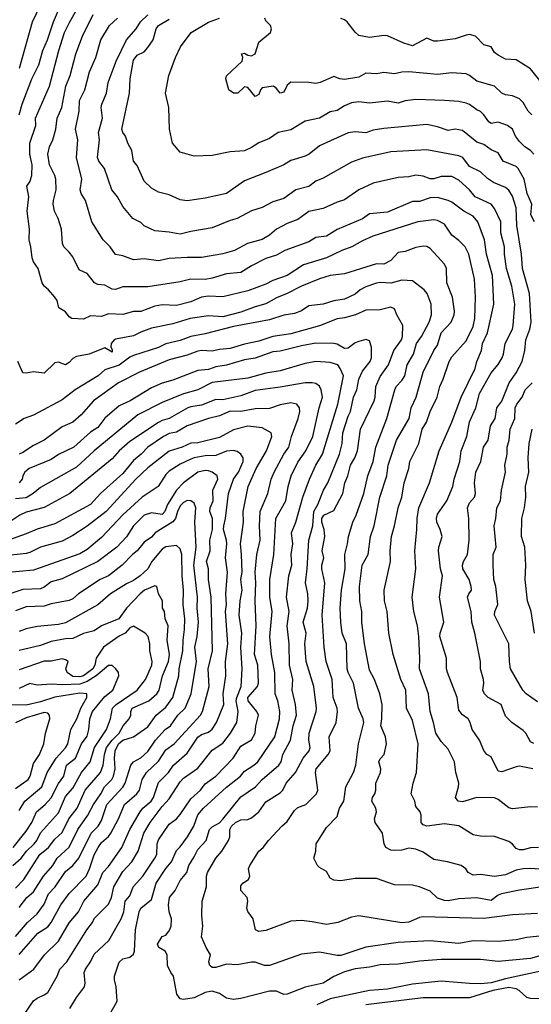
# Model space of a CAD drawing. Header units: metres. Extents: x -46681 to -43747, y -240911 to -237677.
# Tile 833 of 1056: x -44882 to -44810, y -239114 to -238977. Entities that reach past the tile are written whole.
import ezdxf

# ---------------------------------------------------------------- set-up
doc = ezdxf.new("R2010")
doc.units = ezdxf.units.M
doc.layers.add('CONTOUR_INDEX', color=1, linetype='Continuous')
doc.layers.add('CONTOUR_INTER', color=3, linetype='Continuous')

msp = doc.modelspace()

# ---------------------------------------------------------------- linework, layer by layer
at = {"layer": 'CONTOUR_INDEX'}
for points, elevation in [([(-44810.25, -239081.52), (-44812.1, -239081.16), (-44812.6, -239081.22), (-44814.6, -239081.95), (-44815.1, -239081.82), (-44816.1, -239079.86), (-44816.69, -239079.52), (-44817.1, -239078.97), (-44817.72, -239077.52), (-44818.75, -239076.02), (-44819.01, -239075.02), (-44819.3, -239074.52), (-44820.1, -239073.97), (-44820.6, -239073.33), (-44820.82, -239071.52), (-44822.18, -239068.02), (-44822.31, -239067.52), (-44822.33, -239066.02), (-44823.26, -239063.02), (-44823.21, -239062.52), (-44822.69, -239061.02), (-44823.32, -239057.52), (-44822.91, -239054.52), (-44823.17, -239053.52), (-44823.45, -239051.02), (-44823.41, -239050.52), (-44822.94, -239049.02), (-44823.2, -239048.02), (-44823.68, -239047.02), (-44823.74, -239046.52), (-44823.6, -239045.9), (-44822.28, -239044.02), (-44821.43, -239042.02), (-44821.28, -239041.02), (-44820.48, -239038.52), (-44820.28, -239037.02), (-44819.49, -239035.02), (-44819.1, -239033), (-44818.25, -239031.02), (-44817.7, -239029.02), (-44816.1, -239026.12), (-44815.1, -239024.97), (-44814.53, -239024.02), (-44814.34, -239023.52), (-44814.14, -239022.02), (-44813.1, -239020.02), (-44812.99, -239019.52), (-44812.78, -239016.52), (-44813.2, -239014.02), (-44813.92, -239011.52), (-44814.22, -239009.52), (-44814.22, -239008.52), (-44814.72, -239006.52), (-44814.73, -239005.02), (-44815.6, -239003.12), (-44816.1, -239002.54), (-44818.3, -239001.52), (-44819.12, -239000.52), (-44820.6, -238999.19), (-44821.6, -238998.68), (-44823.1, -238998.64), (-44824.1, -238998.97), (-44824.6, -238998.98), (-44825.6, -238998.6), (-44826.6, -238998.49), (-44827.6, -238998.7), (-44829.1, -238998.82), (-44832.6, -238999.59), (-44834.6, -239000.52), (-44836.6, -239001.94), (-44837.6, -239002.23), (-44839.6, -239003.12), (-44841.6, -239003.57), (-44843.1, -239004.68), (-44844.6, -239005.22), (-44846.1, -239006.02), (-44847.1, -239006.87), (-44848.1, -239007.45), (-44850.18, -239008.02), (-44851.96, -239009.02), (-44853.6, -239009.47), (-44856.6, -239009.98), (-44858.6, -239009.97), (-44861.1, -239010.15), (-44862.6, -239010.46), (-44864.6, -239010.17), (-44866.1, -239010.31), (-44867.6, -239009.74), (-44868.6, -239009.58), (-44869.38, -239008.52), (-44870.34, -239007.52), (-44871.91, -239005.02), (-44872.81, -239002.02), (-44873.43, -239001.02), (-44873.57, -239000.52), (-44873.34, -238999.02), (-44874.09, -238996.02), (-44873.91, -238993.52), (-44874.24, -238992.02), (-44873.69, -238989.52), (-44873.65, -238988.02), (-44872.92, -238986.52), (-44872.27, -238984.02), (-44871.37, -238982.02), (-44870.66, -238979.52), (-44869.45, -238977.52), (-44868.35, -238976.52)], 105), ([(-44809.1, -238985.45), (-44810.6, -238983.61), (-44812.6, -238982.32), (-44814.1, -238982.23), (-44815.1, -238981.7), (-44815.6, -238981.33), (-44816.1, -238980.54), (-44817.1, -238980.24), (-44818.29, -238979.02), (-44819.1, -238978.81), (-44819.6, -238978.87), (-44821.1, -238979.38), (-44823.6, -238979.73), (-44824.1, -238979.73), (-44825.1, -238979.29), (-44827.1, -238980.38), (-44828.29, -238980.02), (-44830.6, -238978.99), (-44831.1, -238978.93), (-44833.1, -238979.2), (-44834.6, -238978.92), (-44835.1, -238978.46), (-44836.22, -238977.02), (-44836.6, -238976.74), (-44837.1, -238976.58)], 110), ([(-44809.6, -239101.73), (-44813.1, -239101.96), (-44817.1, -239102.46), (-44825.6, -239102.22), (-44826.1, -239102.31), (-44827.6, -239102.95), (-44828.6, -239103.06), (-44834.6, -239102.06), (-44835.6, -239102.26), (-44837.52, -239103.02), (-44839.1, -239103.31), (-44841.1, -239102.9), (-44842.6, -239102.73), (-44844.1, -239102.84), (-44847.6, -239104.14), (-44848.6, -239104.27), (-44849.06, -239104.02), (-44849.38, -239102.52), (-44850.1, -239101.48), (-44850.24, -239101.02), (-44850.11, -239100.02), (-44850.22, -239099.52), (-44851.11, -239098.52), (-44851.1, -239097.86), (-44850.83, -239097.52), (-44850.03, -239097.02), (-44849.84, -239096.52), (-44850.01, -239095.52), (-44849.85, -239095.02), (-44848.58, -239093.02), (-44847.97, -239092.52), (-44847.22, -239091.52), (-44845.37, -239089.52), (-44844.6, -239088.89), (-44843.6, -239087.35), (-44843.1, -239086.92), (-44842.01, -239086.52), (-44840.51, -239085.02), (-44840.32, -239084.52), (-44840.66, -239082.02), (-44840.58, -239081.52), (-44838.86, -239079.52), (-44838.61, -239079.02), (-44838.74, -239077.02), (-44837.75, -239075.02), (-44837.59, -239073.52), (-44837.62, -239073.02), (-44838.19, -239071.52), (-44838.34, -239069.02), (-44839.17, -239066.52), (-44839.45, -239064.52), (-44839.7, -239060.02), (-44839.37, -239055.52), (-44839.78, -239053.52), (-44839.78, -239053.02), (-44839.49, -239052.02), (-44839.73, -239051.02), (-44839.33, -239049.02), (-44839.45, -239048.02), (-44839.76, -239047.02), (-44839.76, -239046.52), (-44839.51, -239046.02), (-44838.1, -239045.38), (-44836.84, -239043.02), (-44836.54, -239041.52), (-44836.13, -239040.52), (-44835.75, -239039.02), (-44835.15, -239038.02), (-44834.77, -239037.02), (-44834.36, -239034.02), (-44832.44, -239030.02), (-44832.3, -239029.52), (-44832.23, -239028.02), (-44831.6, -239026.62), (-44830.46, -239025.02), (-44829.72, -239023.02), (-44828.62, -239021.52), (-44828.5, -239021.02), (-44828.44, -239019.52), (-44829.3, -239018.02), (-44829.6, -239017.15), (-44830.1, -239016.94), (-44831.6, -239017.32), (-44833.6, -239017.36), (-44835.04, -239018.02), (-44836.6, -239018.45), (-44837.6, -239018.58), (-44840.1, -239019.56), (-44844.1, -239020.68), (-44846.6, -239021.03), (-44848.6, -239021.68), (-44850.6, -239022.1), (-44852.6, -239022.71), (-44854.1, -239022.85), (-44855.1, -239023.11), (-44856.6, -239023.02), (-44857.1, -239023.1), (-44858.6, -239023.65), (-44861.1, -239024.29), (-44865.28, -239026.02), (-44868.2, -239027.52), (-44871.69, -239030.02), (-44873.43, -239032.02), (-44874.57, -239033.02), (-44876.1, -239033.69), (-44878.6, -239035.54), (-44880.1, -239036.27), (-44881.6, -239037.28), (-44882.1, -239037.49)], 100), ([(-44882.1, -239116.92), (-44880.1, -239113.97), (-44879.6, -239113.58), (-44878.6, -239113.15), (-44878.1, -239112.8), (-44876.76, -239110.52), (-44876.4, -239109.52), (-44875.42, -239108.52), (-44872.64, -239104.02), (-44871.84, -239103.02), (-44871.6, -239102.45), (-44869.6, -239100.46), (-44869.19, -239099.52), (-44868.85, -239098.02), (-44867.6, -239095.9), (-44866.35, -239094.52), (-44865.44, -239093.02), (-44864.64, -239090.52), (-44863.79, -239089.02), (-44862.1, -239086.79), (-44861.1, -239085.7), (-44859.6, -239083.34), (-44859.1, -239082.8), (-44857.1, -239081.41), (-44855.1, -239078.89), (-44853.6, -239077.94), (-44852.54, -239076.52), (-44851.64, -239075.02), (-44851.48, -239073.52), (-44851.74, -239072.02), (-44851.67, -239071.52), (-44851.05, -239070.02), (-44850.93, -239067.52), (-44851.11, -239064.52), (-44850.95, -239062.52), (-44851.31, -239060.02), (-44851.19, -239058.02), (-44850.93, -239056.52), (-44851.08, -239055.02), (-44850.93, -239054.02), (-44850.99, -239051.52), (-44851.15, -239050.02), (-44850.74, -239047.02), (-44850.78, -239045.52), (-44850.05, -239042.02), (-44848.94, -239039.52), (-44847.52, -239037.02), (-44846.74, -239035.02), (-44846.87, -239034.52), (-44848.1, -239033.83), (-44850.1, -239033.57), (-44852.1, -239034.09), (-44854.1, -239035.17), (-44857.1, -239035.91), (-44858.1, -239035.95), (-44859.31, -239036.52), (-44861.1, -239037.1), (-44864.1, -239039.42), (-44865.78, -239041.02), (-44869.95, -239045.52), (-44872.6, -239047.55), (-44874.6, -239048.9), (-44876.1, -239049.65), (-44879.1, -239050.53), (-44880.6, -239051.27), (-44881.1, -239051.39), (-44884.1, -239051.7)], 95), ([(-44882.6, -239098.22), (-44881.46, -239097.02), (-44879.21, -239093.52), (-44878, -239092.52), (-44877.1, -239091.35), (-44876.1, -239090.42), (-44875.13, -239088.52), (-44873.99, -239087.02), (-44872.86, -239084.52), (-44870.73, -239082.02), (-44870.33, -239081.02), (-44870.14, -239079.52), (-44869.86, -239078.52), (-44869.1, -239077.49), (-44868.12, -239076.52), (-44867.54, -239075.52), (-44866.71, -239074.52), (-44866.47, -239074.02), (-44866.48, -239073.52), (-44866.27, -239073.02), (-44863.94, -239072.02), (-44862.86, -239071.02), (-44862.51, -239070.52), (-44862.05, -239068.52), (-44861.22, -239066.52), (-44861.05, -239065.52), (-44861.39, -239063.52), (-44861.24, -239061.52), (-44861.69, -239060.52), (-44861.79, -239059.52), (-44862.03, -239059.02), (-44862.07, -239058.02), (-44862.63, -239057.02), (-44862.84, -239056.02), (-44863.1, -239055.91), (-44864.55, -239056.52), (-44865.19, -239057.02), (-44867.1, -239059.04), (-44868.15, -239060.52), (-44870.6, -239061.51), (-44871.6, -239062.21), (-44873.1, -239062.6), (-44874.6, -239063.27), (-44875.6, -239063.34), (-44877.6, -239063.72), (-44879.1, -239064.26), (-44882.1, -239064.95)], 90)]:
    msp.add_lwpolyline(points, dxfattribs=dict(at, elevation=elevation))
at = {"layer": 'CONTOUR_INTER'}
for points, elevation in [([(-44809.48, -239092.52), (-44810.6, -239092.59), (-44811.6, -239092.87), (-44812.1, -239092.86), (-44812.6, -239092.64), (-44813.1, -239092.04), (-44813.6, -239091.68), (-44815.6, -239090.97), (-44817.6, -239090.94), (-44818.6, -239090.77), (-44820.6, -239089.47), (-44822.6, -239089.21), (-44825.1, -239089.53), (-44825.6, -239089.37), (-44825.88, -239089.02), (-44825.88, -239088.02), (-44826.03, -239087.52), (-44826.6, -239086.78), (-44826.78, -239086.02), (-44827.26, -239085.02), (-44826.99, -239083.52), (-44826.53, -239082.02), (-44826.29, -239078.02), (-44827.1, -239074.75), (-44827.93, -239073.02), (-44828, -239070.52), (-44828.73, -239069.02), (-44829.8, -239065.52), (-44830.39, -239062.52), (-44830.64, -239059.52), (-44831, -239058.02), (-44831.05, -239056.52), (-44830.15, -239052.52), (-44830.21, -239051.02), (-44830.02, -239049.02), (-44829.59, -239047.52), (-44829.1, -239045.02), (-44828.56, -239043.52), (-44828.27, -239041.52), (-44827.61, -239039.52), (-44827.45, -239038.52), (-44826.18, -239036.02), (-44825.74, -239034.02), (-44825.15, -239033.02), (-44824.61, -239031.52), (-44823.64, -239029.52), (-44823.26, -239028.02), (-44822.78, -239027.02), (-44821.95, -239024.52), (-44821.6, -239023.9), (-44819.6, -239021.65), (-44818.6, -239019.63), (-44818.35, -239018.52), (-44818.26, -239015.52), (-44818.4, -239013.02), (-44819.22, -239009.52), (-44819.74, -239008.52), (-44820.6, -239007.63), (-44821.6, -239006.85), (-44822.6, -239005.34), (-44823.6, -239004.81), (-44824.1, -239004.73), (-44826.34, -239005.02), (-44832.65, -239007.02), (-44834.1, -239007.65), (-44835.56, -239008.52), (-44836.99, -239009.02), (-44839.1, -239010.04), (-44842.31, -239011.02), (-44844.6, -239012.52), (-44846.6, -239013.21), (-44847.6, -239013.71), (-44850.1, -239014.66), (-44853.6, -239015.48), (-44855.6, -239015.42), (-44856.6, -239015.56), (-44858.1, -239016.2), (-44860.1, -239016.69), (-44862.1, -239016.59), (-44863.1, -239016.81), (-44865.1, -239017.54), (-44866.1, -239017.54), (-44867.6, -239017.94), (-44869.6, -239017.89), (-44870.6, -239018.23), (-44872.1, -239018.16), (-44873.1, -239018.63), (-44874.73, -239018.52), (-44875.1, -239018.29), (-44875.6, -239017.61), (-44876.54, -239017.02), (-44876.77, -239016.02), (-44877.1, -239015.52), (-44877.99, -239014.52), (-44878.62, -239014.02), (-44878.88, -239013.52), (-44879.44, -239011.52), (-44880.1, -239010.59), (-44880.29, -239010.02), (-44880.46, -239008.52), (-44880.72, -239007.52), (-44880.65, -239006.02), (-44880.97, -239003.52), (-44880.73, -239001.52), (-44881.04, -239000.02), (-44880.6, -238999.39), (-44880.33, -238998.52), (-44880.28, -238997.02), (-44880.6, -238995.52), (-44880.59, -238994.02), (-44879.77, -238991.52), (-44879.79, -238990.52), (-44877.84, -238986.02), (-44876.55, -238981.02), (-44875.74, -238978.52), (-44875.02, -238977.02), (-44873.03, -238973.52)], 103), ([(-44882.11, -238990.02), (-44881.68, -238988.52), (-44880.34, -238985.02), (-44879.35, -238983.02), (-44878.79, -238981.02), (-44878.13, -238979.52), (-44877.29, -238977.02), (-44876.21, -238974.52)], 102), ([(-44882.04, -238983.52), (-44880.21, -238977.02), (-44879.1, -238974.67)], 101), ([(-44809.6, -239086.86), (-44810.6, -239086.83), (-44813.1, -239087.13), (-44813.6, -239086.99), (-44815.1, -239085.81), (-44815.6, -239085.58), (-44818.1, -239085.52), (-44820.1, -239086.15), (-44820.72, -239086.02), (-44821.07, -239085.52), (-44820.65, -239084.02), (-44820.63, -239083.52), (-44821.02, -239082.02), (-44821.2, -239080.52), (-44822.1, -239078.75), (-44823.1, -239077.7), (-44823.82, -239076.52), (-44824.14, -239075.02), (-44824.63, -239073.52), (-44824.83, -239071.02), (-44826.13, -239067.52), (-44826.06, -239066.02), (-44826.18, -239063.02), (-44826.4, -239061.52), (-44826.91, -239059.52), (-44827.14, -239057.52), (-44826.62, -239053.52), (-44826.75, -239051.02), (-44826.46, -239048.02), (-44826.45, -239046.52), (-44826.22, -239045.02), (-44824.71, -239041.52), (-44823.36, -239037.02), (-44821.58, -239033.02), (-44820.29, -239029.52), (-44818.31, -239025.52), (-44818.08, -239024.52), (-44817.44, -239023.02), (-44817.32, -239022.02), (-44816.61, -239020.52), (-44815.73, -239016.52), (-44815.9, -239012.52), (-44816.75, -239009.52), (-44817.01, -239007.52), (-44817.94, -239005.02), (-44818.6, -239004.21), (-44819.9, -239003.52), (-44821.6, -239002.24), (-44822.1, -239002), (-44823.6, -239001.62), (-44824.6, -239001.64), (-44826.1, -239002.14), (-44827.1, -239002.17), (-44830.6, -239003.65), (-44833.1, -239003.89), (-44834.1, -239004.6), (-44837.6, -239006.06), (-44839.1, -239007), (-44840.6, -239007.21), (-44841.6, -239007.81), (-44844.94, -239009.02), (-44846.1, -239009.65), (-44847.6, -239010.15), (-44849.6, -239011.15), (-44851.1, -239012.1), (-44853.1, -239012.27), (-44855.1, -239012.9), (-44856.1, -239013.08), (-44858.1, -239013.04), (-44859.6, -239013.39), (-44864.1, -239014.07), (-44867.6, -239014.11), (-44868.6, -239014.45), (-44869.1, -239014.41), (-44870.1, -239013.88), (-44871.1, -239013.77), (-44871.55, -239013.52), (-44872.6, -239012.24), (-44873.6, -239011.74), (-44873.78, -239011.52), (-44874.6, -239009.92), (-44875.1, -239009.24), (-44875.84, -239008.52), (-44876.03, -239008.02), (-44876.16, -239006.02), (-44876.64, -239004.52), (-44877.15, -239003.52), (-44877.33, -239002.52), (-44877.31, -239002.02), (-44876.91, -239000.52), (-44876.98, -238999.02), (-44877.1, -238998.52), (-44877.85, -238997.02), (-44878.08, -238995.52), (-44877.86, -238994.52), (-44877.4, -238993.52), (-44876.96, -238992.02), (-44876.76, -238990.52), (-44876.13, -238989.02), (-44875.56, -238986.02), (-44874.98, -238984.52), (-44874.19, -238981.52), (-44873.26, -238979.02), (-44871.73, -238976.02)], 104), ([(-44810.1, -239077.99), (-44810.6, -239077.74), (-44811.25, -239076.52), (-44811.6, -239076.14), (-44813.21, -239075.02), (-44814.1, -239074.15), (-44814.7, -239072.52), (-44816.52, -239071.52), (-44817.01, -239071.02), (-44817.27, -239070.52), (-44817.09, -239069.52), (-44817.15, -239069.02), (-44817.6, -239067.52), (-44817.6, -239066.52), (-44818.37, -239062.52), (-44818.8, -239061.02), (-44818.9, -239059.52), (-44819.38, -239057.52), (-44819.21, -239057.02), (-44818.85, -239056.52), (-44818.86, -239056.02), (-44819.17, -239055.02), (-44820.03, -239053.52), (-44820.1, -239053.02), (-44819.97, -239052.52), (-44819.41, -239051.52), (-44819.14, -239049.52), (-44819.2, -239046.52), (-44819.4, -239045.02), (-44819.1, -239044.29), (-44818.41, -239043.52), (-44818.28, -239043.02), (-44818.41, -239041.52), (-44818.21, -239040.02), (-44817.54, -239038.52), (-44817.14, -239036.52), (-44816.51, -239035.52), (-44816.16, -239033.52), (-44815.54, -239032.52), (-44815.3, -239031.02), (-44814.6, -239030.1), (-44813.55, -239027.52), (-44812.6, -239026.14), (-44811.77, -239024.52), (-44811.4, -239023.02), (-44811.25, -239021.52), (-44810.68, -239020.02), (-44810.47, -239019.02), (-44810.72, -239015.02), (-44811.68, -239011.52), (-44811.83, -239009.52), (-44812.51, -239005.52), (-44812.58, -239003.02), (-44813.1, -239001.43), (-44813.6, -239000.59), (-44814.1, -239000.21), (-44815.77, -238999.52), (-44816.6, -238998.96), (-44817.6, -238998.01), (-44819.1, -238997.26), (-44820.07, -238996.02), (-44820.6, -238995.78), (-44825.1, -238994.94), (-44830.1, -238995.23), (-44834.1, -238996.08), (-44835.6, -238996.67), (-44839.6, -238998.9), (-44840.6, -238999.32), (-44841.6, -239000.07), (-44843.42, -239000.52), (-44845.1, -239001.74), (-44846.6, -239002.2), (-44848.1, -239003), (-44849.6, -239003.45), (-44851.6, -239004.55), (-44852.6, -239004.82), (-44855.1, -239005.82), (-44858.1, -239006.33), (-44859.6, -239006.72), (-44861.1, -239006.43), (-44863.1, -239006.27), (-44864.6, -239005.57), (-44865.1, -239005.11), (-44866.2, -239004.52), (-44867.6, -239002.86), (-44868.35, -239001.52), (-44869.14, -239000.52), (-44870.17, -238997.52), (-44870.96, -238996.52), (-44871.13, -238996.02), (-44870.85, -238993.52), (-44870.98, -238992.52), (-44870.46, -238990.52), (-44870.64, -238989.02), (-44870.53, -238988.52), (-44869.86, -238987.02), (-44869.65, -238985.52), (-44868.55, -238982.52), (-44867.08, -238979.52), (-44865.73, -238978.02), (-44865.12, -238977.02), (-44864.1, -238976.04)], 106), ([(-44810.04, -239005.02), (-44810.55, -239004.02), (-44810.38, -239002.52), (-44811.03, -239001.02), (-44811.45, -238999.02), (-44812.32, -238997.52), (-44812.6, -238997.27), (-44814.41, -238996.52), (-44815.1, -238995.37), (-44816.1, -238994.92), (-44817.1, -238994.19), (-44818.1, -238993.84), (-44820.1, -238992.23), (-44821.1, -238992.03), (-44822.1, -238992.23), (-44823.6, -238991.72), (-44825.1, -238991.4), (-44831.1, -238991.93), (-44832.6, -238992.2), (-44833.6, -238992.57), (-44835.1, -238992.4), (-44836.1, -238992.57), (-44840.1, -238994.37), (-44841.52, -238995.52), (-44842.1, -238995.81), (-44844.1, -238996.42), (-44845.1, -238997.02), (-44847.6, -238998.12), (-44850.6, -238999.27), (-44853.1, -239001.05), (-44856.1, -239001.69), (-44858.6, -239002.06), (-44859.6, -239001.92), (-44861.1, -239001.22), (-44862.6, -239000.87), (-44863.6, -239000.3), (-44864.6, -238999.31), (-44865.6, -238997.14), (-44866.09, -238996.52), (-44866.35, -238995.02), (-44866.91, -238994.02), (-44867.24, -238993.02), (-44867.61, -238992.52), (-44867.74, -238992.02), (-44866.68, -238987.02), (-44866.59, -238985.02), (-44866.1, -238982.37), (-44865.6, -238981.68), (-44864.6, -238981.2), (-44864.1, -238980.62), (-44863.36, -238979.52), (-44862.93, -238978.02), (-44862.6, -238977.53), (-44861.1, -238976.67)], 107), ([(-44810.11, -238995.52), (-44810.6, -238995.03), (-44811.37, -238994.52), (-44812.1, -238993.76), (-44812.66, -238993.02), (-44813.11, -238992.02), (-44813.78, -238991.52), (-44815.1, -238991.06), (-44816.1, -238991.25), (-44816.41, -238991.02), (-44817.09, -238990.02), (-44817.6, -238989.56), (-44818.1, -238989.33), (-44819.1, -238988.59), (-44819.6, -238988.4), (-44820.6, -238988.18), (-44822.6, -238988.03), (-44826.6, -238987.88), (-44828.1, -238988.07), (-44829.1, -238988.39), (-44830.6, -238988.11), (-44833.1, -238988.42), (-44834.6, -238988.23), (-44835.6, -238988.37), (-44836.6, -238988.76), (-44837.6, -238989.45), (-44838.6, -238989.63), (-44840.1, -238990.5), (-44842.1, -238990.9), (-44844.1, -238992.14), (-44845.89, -238992.52), (-44847.1, -238993.36), (-44848.6, -238993.93), (-44849.6, -238994.62), (-44850.6, -238995.06), (-44852.6, -238995.21), (-44855.1, -238995.72), (-44857.6, -238995.8), (-44859.6, -238995.24), (-44860.64, -238994.02), (-44861.06, -238992.02), (-44861.15, -238989.02), (-44861.61, -238987.02), (-44861.17, -238984.52), (-44860.24, -238982.02), (-44859.53, -238980.52), (-44858.03, -238978.52), (-44855.6, -238977.05), (-44854.1, -238976.53)], 108), ([(-44810.42, -238990.02), (-44810.92, -238989.52), (-44811.6, -238988.32), (-44812.1, -238987.8), (-44813.1, -238987.37), (-44814.1, -238987.23), (-44814.58, -238987.02), (-44815.6, -238986.01), (-44818.1, -238985.31), (-44819.1, -238984.53), (-44819.6, -238984.29), (-44821.6, -238984.16), (-44823.6, -238984.41), (-44827.6, -238984.04), (-44828.6, -238984.08), (-44829.6, -238984.28), (-44831.1, -238984.12), (-44832.1, -238984.28), (-44833.6, -238984.22), (-44834.6, -238984.78), (-44836.6, -238985.1), (-44837.27, -238985.02), (-44838.1, -238984.67), (-44839.99, -238985.52), (-44840.6, -238985.65), (-44841.6, -238985.5), (-44844.1, -238985.45), (-44844.6, -238985.89), (-44845.1, -238986.84), (-44845.6, -238987.02), (-44846.1, -238986.36), (-44846.53, -238986.02), (-44848.1, -238986.26), (-44848.35, -238986.52), (-44848.6, -238987.17), (-44849.1, -238987.46), (-44850.1, -238986.23), (-44850.6, -238986.12), (-44851.5, -238987.02), (-44852.11, -238987.02), (-44852.77, -238986.52), (-44853.18, -238985.02), (-44853.1, -238984.58), (-44850.91, -238982.52), (-44850.82, -238982.02), (-44851.01, -238981.52), (-44850.6, -238981.39), (-44850.1, -238981.67), (-44849.6, -238981.78), (-44849.1, -238981.52), (-44848.6, -238979.86), (-44846.96, -238978.52), (-44846.79, -238978.02), (-44846.93, -238977.52), (-44847.6, -238976.89), (-44847.73, -238976.52)], 109), ([(-44808.6, -239095.6), (-44810.6, -239095.44), (-44811.6, -239095.51), (-44812.6, -239095.71), (-44814.1, -239096.33), (-44815.6, -239096.59), (-44817.6, -239096.32), (-44818.6, -239096.37), (-44819.31, -239096.02), (-44819.63, -239095.52), (-44820.3, -239095.02), (-44822.17, -239094.52), (-44824.1, -239094.21), (-44825.6, -239093.18), (-44826.6, -239092.74), (-44827.6, -239092.62), (-44828.6, -239092.88), (-44829.6, -239092.96), (-44830.1, -239092.9), (-44830.81, -239092.52), (-44831.06, -239092.02), (-44831.26, -239090.52), (-44832.33, -239089.02), (-44832.41, -239088.52), (-44832.12, -239087.52), (-44832.2, -239087.02), (-44832.76, -239086.02), (-44832.69, -239085.52), (-44832.36, -239085.02), (-44832.23, -239084.52), (-44832.21, -239083.52), (-44831.54, -239082.02), (-44831.5, -239081.52), (-44831.8, -239080.52), (-44831.6, -239080.1), (-44831.05, -239079.52), (-44830.72, -239078.02), (-44830.88, -239077.02), (-44831.51, -239075.52), (-44831.36, -239074.52), (-44831.34, -239072.52), (-44831.65, -239071.02), (-44832.42, -239069.02), (-44833.1, -239067.7), (-44833.8, -239064.02), (-44834.15, -239061.02), (-44834.17, -239059.52), (-44834.44, -239058.02), (-44834.51, -239056.02), (-44834.14, -239053.02), (-44833.31, -239051.52), (-44832.97, -239049.02), (-44832.44, -239047.52), (-44831.67, -239043.52), (-44830.68, -239040.52), (-44830.47, -239039.02), (-44829.33, -239035.52), (-44827.54, -239032.52), (-44827.28, -239031.02), (-44826.58, -239029.52), (-44825.59, -239026.02), (-44824.12, -239023.02), (-44823.6, -239022.24), (-44823.1, -239020.54), (-44821.66, -239019.02), (-44821.24, -239018.02), (-44821.19, -239017.52), (-44821.48, -239015.52), (-44822.27, -239013.52), (-44822.35, -239011.52), (-44822.6, -239010.91), (-44824.6, -239008.74), (-44825.1, -239008.46), (-44825.6, -239008.39), (-44826.6, -239008.57), (-44828.1, -239009.14), (-44829.1, -239009.3), (-44830.1, -239010.42), (-44831.1, -239010.91), (-44832.1, -239010.88), (-44836.6, -239012.29), (-44838.6, -239012.49), (-44840.1, -239012.96), (-44842.6, -239013.99), (-44844.6, -239015.04), (-44846.1, -239015.62), (-44847.6, -239016.47), (-44849.1, -239016.87), (-44851.1, -239017.63), (-44853.6, -239018.28), (-44855.6, -239018.14), (-44858.19, -239018.52), (-44860.6, -239019.29), (-44863.6, -239019.88), (-44865.1, -239020.42), (-44866.1, -239020.94), (-44868.6, -239021.42), (-44868.83, -239021.52), (-44869.23, -239022.02), (-44869.28, -239022.52), (-44869.1, -239022.87), (-44869.1, -239023.21), (-44870.1, -239022.64), (-44872.3, -239023.52), (-44874.1, -239023.86), (-44874.6, -239024.14), (-44875.1, -239024.67), (-44875.6, -239025), (-44876.6, -239024.64), (-44877.1, -239024.74), (-44878.6, -239026.16), (-44880.1, -239025.97), (-44881.1, -239026.18), (-44881.6, -239026.12), (-44882.28, -239024.52)], 102), ([(-44808.6, -239097.99), (-44812.1, -239098.5), (-44814.62, -239099.02), (-44815.1, -239099.21), (-44816.1, -239099.94), (-44818.1, -239099.58), (-44820.6, -239099.72), (-44822.1, -239100), (-44822.6, -239099.94), (-44823.6, -239099.63), (-44824.6, -239098.65), (-44826.1, -239098.02), (-44827.1, -239097.81), (-44829.6, -239097.72), (-44832.1, -239096.84), (-44835.1, -239096.85), (-44837.1, -239097.2), (-44838.1, -239097.11), (-44838.6, -239096.81), (-44839.1, -239095.86), (-44840.1, -239095.33), (-44840.35, -239095.02), (-44840.88, -239094.02), (-44840.61, -239093.02), (-44840.57, -239092.02), (-44839.1, -239089.72), (-44837.6, -239088.18), (-44837.3, -239087.02), (-44836.69, -239086.02), (-44836.42, -239084.02), (-44835.36, -239082.02), (-44835.01, -239081.02), (-44834.62, -239078.02), (-44833.9, -239075.02), (-44833.98, -239074.52), (-44834.62, -239073.02), (-44835.36, -239069.52), (-44836.1, -239068.06), (-44836.23, -239067.52), (-44836.3, -239064.02), (-44836.94, -239062.52), (-44837.1, -239061.02), (-44837.18, -239059.02), (-44837.02, -239056.52), (-44836.52, -239053.52), (-44836.54, -239051.52), (-44836.17, -239050.02), (-44836.06, -239049.02), (-44835.45, -239047.02), (-44834.95, -239046.02), (-44833.89, -239043.02), (-44833.35, -239040.52), (-44832.57, -239038.52), (-44832.2, -239036.52), (-44830.68, -239032.52), (-44829.56, -239028.52), (-44829.35, -239028.02), (-44828.6, -239027.19), (-44828.17, -239026.52), (-44827.84, -239025.02), (-44826.93, -239023.52), (-44826.53, -239022.02), (-44825.84, -239021.02), (-44824.76, -239019.02), (-44824.41, -239018.02), (-44824.47, -239016.52), (-44825.02, -239015.02), (-44825.46, -239014.52), (-44827.1, -239013.27), (-44828.6, -239013.16), (-44830.1, -239013.58), (-44831.6, -239013.47), (-44832.1, -239013.57), (-44833.6, -239014.07), (-44834.4, -239014.52), (-44835.1, -239015.13), (-44836.6, -239015.81), (-44838.1, -239016.06), (-44839.6, -239016.52), (-44841.6, -239016.76), (-44842.6, -239017.45), (-44843.6, -239017.81), (-44845.1, -239018.06), (-44847.1, -239018.71), (-44852.1, -239019.65), (-44856.1, -239020.68), (-44858.11, -239021.02), (-44859.6, -239021.59), (-44861.6, -239022.08), (-44862.6, -239022.58), (-44866.1, -239023.72), (-44866.6, -239023.94), (-44868.1, -239025.06), (-44870.1, -239025.72), (-44871.07, -239026.52), (-44874.28, -239028.52), (-44876.1, -239029.88), (-44880.1, -239032.03), (-44881.41, -239032.52), (-44882.6, -239033.3)], 101), ([(-44803.1, -239104.27), (-44811.1, -239105.1), (-44812.6, -239105.43), (-44815.1, -239105.67), (-44818.6, -239105.59), (-44820.6, -239105.95), (-44824.6, -239105.58), (-44829.1, -239105.82), (-44833.6, -239106.44), (-44837.1, -239107.61), (-44837.6, -239107.64), (-44840.1, -239107.15), (-44842.6, -239107.46), (-44847.1, -239109.03), (-44847.8, -239109.02), (-44849.1, -239108.58), (-44849.6, -239108.54), (-44851.6, -239108.94), (-44853.1, -239108.82), (-44854.6, -239109.32), (-44855.1, -239109.33), (-44855.44, -239109.02), (-44855.56, -239108.52), (-44855.35, -239107.52), (-44855.95, -239106.52), (-44856.6, -239105.02), (-44856.41, -239103.52), (-44856.55, -239102.02), (-44856.49, -239100.02), (-44855.9, -239098.02), (-44855.89, -239096.52), (-44855.76, -239096.02), (-44854.6, -239093.99), (-44853.77, -239093.02), (-44852.8, -239091.52), (-44852.63, -239091.02), (-44852.63, -239090.02), (-44852.38, -239089.52), (-44851.82, -239089.02), (-44851.1, -239088.64), (-44850.1, -239088.59), (-44849.6, -239088.37), (-44848.58, -239087.52), (-44847.6, -239086.11), (-44845.6, -239084.86), (-44845.24, -239084.52), (-44844.77, -239083.52), (-44843.47, -239082.02), (-44842.39, -239080.02), (-44841.55, -239079.02), (-44841.42, -239078.52), (-44841.57, -239077.52), (-44841.53, -239076.52), (-44840.56, -239073.52), (-44840.53, -239073.02), (-44840.88, -239070.02), (-44841.98, -239066.52), (-44842.15, -239064.02), (-44841.96, -239062.52), (-44842.4, -239061.02), (-44841.79, -239059.02), (-44841.69, -239058.02), (-44841.71, -239057.02), (-44842.07, -239055.52), (-44841.81, -239053.52), (-44841.6, -239049.52), (-44841.03, -239047.52), (-44840.87, -239045.52), (-44840.32, -239044.52), (-44839.52, -239042.52), (-44838.91, -239041.52), (-44837.31, -239037.52), (-44836.91, -239036.02), (-44836.82, -239034.52), (-44836.1, -239032.19), (-44835.77, -239031.52), (-44835.33, -239029.52), (-44834.89, -239028.52), (-44834.6, -239027.02), (-44834.1, -239025.91), (-44833.01, -239024.52), (-44832.84, -239024.02), (-44832.82, -239022.52), (-44833.1, -239021.65), (-44833.6, -239021.46), (-44834.6, -239021.74), (-44835.1, -239021.92), (-44836.1, -239022.69), (-44836.6, -239022.7), (-44837.6, -239022.09), (-44838.1, -239022), (-44840.6, -239021.95), (-44842.6, -239022.33), (-44845.6, -239023.07), (-44846.6, -239023.18), (-44849.1, -239024.06), (-44850.6, -239024.31), (-44853.1, -239025.05), (-44854.6, -239025.3), (-44855.6, -239025.68), (-44857.1, -239025.82), (-44860.6, -239027.14), (-44862.1, -239027.58), (-44863.6, -239028.23), (-44866.57, -239030.02), (-44868.1, -239030.76), (-44870.1, -239032.46), (-44871.1, -239033.75), (-44872.1, -239034.43), (-44874.47, -239036.52), (-44876.6, -239037.55), (-44877.6, -239038.25), (-44880.68, -239039.52), (-44881.32, -239040.02), (-44881.58, -239040.52), (-44881.67, -239041.02), (-44882.09, -239041.52)], 99), ([(-44807.6, -239107.2), (-44810.6, -239108.07), (-44815.1, -239108.45), (-44817.6, -239108.21), (-44823.1, -239108.19), (-44826.1, -239108.41), (-44829.1, -239108.84), (-44831.6, -239108.93), (-44833.1, -239109.28), (-44835.1, -239109.5), (-44836.6, -239109.89), (-44838.1, -239110.57), (-44839.6, -239111.49), (-44842.1, -239112.05), (-44844.6, -239113.03), (-44845.1, -239113.07), (-44846.1, -239112.61), (-44847.1, -239112.62), (-44851.1, -239113.63), (-44852.1, -239113.78), (-44853.1, -239113.58), (-44854.1, -239112.94), (-44855.1, -239112.64), (-44856.1, -239112.8), (-44857.6, -239113.53), (-44859.1, -239113.77), (-44859.6, -239113.71), (-44860.05, -239113.02), (-44860.5, -239110.52), (-44860.87, -239110.02), (-44861.33, -239109.02), (-44861.41, -239107.52), (-44861.67, -239107.02), (-44862.58, -239106.52), (-44862.74, -239106.02), (-44862.1, -239104.97), (-44861.6, -239104.77), (-44861.1, -239104.2), (-44860.85, -239103.52), (-44860.77, -239102.52), (-44861.1, -239101.52), (-44861.21, -239100.52), (-44861.09, -239099.52), (-44860.28, -239098.52), (-44859.6, -239097.16), (-44858.66, -239096.02), (-44858.39, -239095.02), (-44857.6, -239093.84), (-44857.1, -239092.81), (-44855.94, -239091.52), (-44855.46, -239090.02), (-44855.1, -239089.64), (-44854.1, -239089.05), (-44853.6, -239088.58), (-44851.1, -239085.44), (-44849.06, -239084.02), (-44848.11, -239083.02), (-44845.78, -239081.02), (-44845.46, -239080.52), (-44845.2, -239079.52), (-44844.16, -239077.52), (-44843.78, -239075.52), (-44843.32, -239074.02), (-44843.46, -239072.52), (-44843.92, -239070.52), (-44843.8, -239069.02), (-44844.27, -239067.02), (-44844.34, -239064.02), (-44844.63, -239061.52), (-44844.34, -239059.52), (-44844.72, -239057.52), (-44844.39, -239054.52), (-44843.97, -239053.02), (-44844.06, -239051.52), (-44843.83, -239050.02), (-44844.03, -239048.52), (-44843.41, -239047.02), (-44842.43, -239043.52), (-44841.5, -239041.02), (-44840.6, -239039.02), (-44839.67, -239037.52), (-44837.52, -239030.52), (-44836.74, -239026.52), (-44837.18, -239025.52), (-44837.55, -239025.02), (-44838.6, -239024.68), (-44840.6, -239024.53), (-44842.1, -239024.8), (-44845.6, -239025.84), (-44847.6, -239026.16), (-44850.1, -239026.85), (-44855.1, -239027.46), (-44857.1, -239028.51), (-44859.1, -239029.05), (-44862.1, -239030.26), (-44865.52, -239032.02), (-44871.6, -239037.02), (-44874.1, -239039.31), (-44879.1, -239042.18), (-44880.14, -239043.02), (-44881.1, -239043.6), (-44882.6, -239043.76)], 98), ([(-44869.5, -239116.02), (-44868.41, -239114.02), (-44868.52, -239112.02), (-44868.75, -239111.02), (-44868.75, -239110.52), (-44868.1, -239108.55), (-44867.6, -239108.08), (-44866.6, -239107.85), (-44866.1, -239107.45), (-44865.95, -239107.02), (-44865.84, -239104.02), (-44865.32, -239101.52), (-44865.07, -239101.02), (-44863.6, -239099.79), (-44862.93, -239097.52), (-44861.6, -239095.47), (-44860.8, -239094.52), (-44860.1, -239092.92), (-44859.6, -239092.44), (-44858.56, -239091.02), (-44857.65, -239089.52), (-44857.1, -239087.94), (-44856.3, -239087.02), (-44853.1, -239084.08), (-44851.16, -239082.52), (-44850.6, -239081.86), (-44849.29, -239081.02), (-44848.74, -239080.52), (-44846.34, -239077.02), (-44845.7, -239074.52), (-44845.62, -239073.52), (-44845.91, -239072.02), (-44846.27, -239071.02), (-44846.36, -239068.02), (-44846.82, -239065.52), (-44847.03, -239063.02), (-44846.7, -239059.52), (-44847.06, -239057.52), (-44847.03, -239055.02), (-44846.47, -239051.52), (-44846.18, -239046.52), (-44844.82, -239044.02), (-44844.48, -239042.02), (-44844.05, -239040.52), (-44843.1, -239038.61), (-44841.99, -239037.02), (-44841.01, -239035.02), (-44840.15, -239031.02), (-44839.67, -239029.52), (-44839.85, -239028.52), (-44840.1, -239027.99), (-44840.6, -239027.6), (-44841.1, -239027.5), (-44842.1, -239027.54), (-44845.6, -239028.15), (-44849.1, -239028.59), (-44851.1, -239029.36), (-44853.6, -239029.89), (-44854.6, -239029.83), (-44856.6, -239030.65), (-44858.1, -239030.86), (-44858.51, -239031.02), (-44861.1, -239032.52), (-44862.1, -239032.79), (-44862.6, -239033.06), (-44866.6, -239035.73), (-44868.12, -239037.02), (-44869.1, -239038.13), (-44875.02, -239043.02), (-44878.6, -239044.96), (-44881.1, -239045.61), (-44882.01, -239046.02), (-44883.1, -239046.76)], 97), ([(-44809.6, -239072.13), (-44811.19, -239071.02), (-44811.65, -239070.52), (-44813.36, -239067.52), (-44813.52, -239066.52), (-44813.6, -239064.02), (-44815.61, -239060.02), (-44815.59, -239059.52), (-44815.16, -239058.52), (-44815.43, -239056.02), (-44815.73, -239055.02), (-44815.82, -239053.02), (-44815.79, -239051.52), (-44815.37, -239050.52), (-44815.68, -239047.52), (-44815.43, -239046.52), (-44815.3, -239045.02), (-44814.76, -239044.02), (-44814.64, -239042.52), (-44814.1, -239040.02), (-44814.19, -239039.02), (-44813.84, -239037.52), (-44813.87, -239036.52), (-44813.58, -239035.52), (-44813.43, -239034.02), (-44812.78, -239032.52), (-44812.71, -239031.02), (-44812.51, -239030.52), (-44811.73, -239029.52), (-44811.34, -239028.52), (-44810.35, -239027.52)], 107), ([(-44875, -239115.02), (-44874.1, -239113.51), (-44872.94, -239112.02), (-44872.85, -239111.52), (-44873, -239110.02), (-44872.82, -239109.52), (-44872.1, -239108.52), (-44871.6, -239107.46), (-44869.54, -239105.52), (-44867.85, -239102.52), (-44867.44, -239101.52), (-44867.25, -239100.02), (-44866.6, -239099.28), (-44866.14, -239098.02), (-44864.82, -239096.52), (-44863.1, -239094.02), (-44862.85, -239093.52), (-44862.79, -239092.02), (-44862.6, -239091.45), (-44861.1, -239089.26), (-44860.1, -239088.51), (-44859.6, -239087.92), (-44858.1, -239085.72), (-44856.72, -239084.52), (-44856.1, -239083.62), (-44854.59, -239082.52), (-44852.15, -239080.02), (-44851.1, -239078.36), (-44849.6, -239077.47), (-44849.08, -239076.52), (-44849, -239075.52), (-44848.63, -239074.02), (-44848.85, -239073.52), (-44850.05, -239072.02), (-44850.11, -239071.52), (-44848.78, -239070.02), (-44848.62, -239069.52), (-44848.73, -239067.02), (-44849.17, -239065.52), (-44848.95, -239061.52), (-44849.09, -239058.02), (-44848.99, -239055.52), (-44849.08, -239054.02), (-44848.85, -239051.52), (-44848.38, -239049.52), (-44848.48, -239047.52), (-44848.38, -239045.52), (-44847.32, -239043.02), (-44846.86, -239041.02), (-44846.42, -239040.02), (-44845.1, -239037.52), (-44844.4, -239036.52), (-44844, -239035.02), (-44843.08, -239032.52), (-44842.85, -239031.52), (-44842.9, -239031.02), (-44843.25, -239030.52), (-44844.1, -239030.34), (-44845.6, -239030.61), (-44847.1, -239031.11), (-44849.1, -239031.18), (-44851.1, -239031.55), (-44852.6, -239031.49), (-44854.1, -239032.12), (-44855.6, -239032.51), (-44858.6, -239033.55), (-44860.1, -239034.4), (-44861.1, -239034.63), (-44861.89, -239035.02), (-44864.1, -239036.51), (-44865.05, -239037.52), (-44866.1, -239038.37), (-44867.6, -239040.19), (-44870.74, -239043.02), (-44872.1, -239044.52), (-44877.1, -239047.25), (-44879.6, -239048), (-44881.1, -239048.66), (-44883.6, -239049.51)], 96), ([(-44810.01, -239062.52), (-44810.49, -239059.52), (-44811.02, -239058.02), (-44811.33, -239055.02), (-44811.24, -239053.02), (-44811.38, -239050.52), (-44811.82, -239049.02), (-44811.78, -239046.52), (-44811.43, -239045.02), (-44811.25, -239043.52), (-44811.3, -239042.02), (-44810.8, -239040.02), (-44810.91, -239038.02), (-44810.77, -239036.02), (-44810.37, -239034.02)], 108), ([(-44882.1, -239111.05), (-44880.05, -239109.52), (-44878.57, -239107.52), (-44876.6, -239105.62), (-44875.1, -239103.08), (-44873.79, -239101.52), (-44873.07, -239100.02), (-44871.1, -239097.73), (-44870.38, -239096.02), (-44869.6, -239095.16), (-44867.74, -239092.52), (-44866.61, -239090.02), (-44865.19, -239087.52), (-44864.8, -239087.02), (-44863.64, -239086.02), (-44863.29, -239085.52), (-44862.6, -239083.42), (-44861.2, -239082.02), (-44860.52, -239081.02), (-44858.6, -239079.32), (-44857.1, -239077.1), (-44856.6, -239076.73), (-44855.6, -239076.39), (-44855.1, -239075.98), (-44854.49, -239075.02), (-44853.48, -239072.52), (-44853.55, -239071.02), (-44853.19, -239068.52), (-44853.26, -239066.52), (-44852.91, -239064.02), (-44853.25, -239059.52), (-44853.09, -239058.52), (-44853.17, -239057.02), (-44852.95, -239054.02), (-44853.26, -239052.02), (-44853.06, -239050.02), (-44853.08, -239049.52), (-44853.5, -239048.02), (-44853.49, -239047.52), (-44853.26, -239046.52), (-44852.81, -239043.02), (-44852.11, -239041.02), (-44851.4, -239040.02), (-44850.76, -239038.52), (-44850.76, -239038.02), (-44851.1, -239037.52), (-44851.6, -239037.13), (-44852.1, -239037.01), (-44853.1, -239037.07), (-44854.6, -239037.7), (-44856.1, -239037.72), (-44857.6, -239037.99), (-44858.1, -239038.2), (-44859.6, -239038.89), (-44861.1, -239039.9), (-44861.6, -239040.35), (-44862.64, -239042.02), (-44864.88, -239043.52), (-44867.6, -239045.97), (-44870.6, -239049.15), (-44872.6, -239050.82), (-44873.6, -239051.45), (-44880.1, -239053.72), (-44884.1, -239054.1)], 94), ([(-44882.1, -239107.48), (-44879.49, -239104.52), (-44878.1, -239103.61), (-44877.62, -239103.02), (-44876.28, -239100.52), (-44875.1, -239098.94), (-44872.74, -239096.52), (-44872.26, -239095.52), (-44871.6, -239093.56), (-44871.03, -239092.52), (-44870.6, -239091.81), (-44869.6, -239090.97), (-44869.27, -239090.52), (-44868.22, -239088.52), (-44867.37, -239086.52), (-44865.64, -239085.02), (-44865.28, -239084.52), (-44864.9, -239083.02), (-44864.28, -239082.02), (-44862.6, -239080.45), (-44861.6, -239078.85), (-44860.41, -239078.02), (-44856.73, -239074.02), (-44856.45, -239073.52), (-44855.52, -239070.02), (-44855.67, -239067.52), (-44855.07, -239065.02), (-44855.25, -239057.52), (-44855.6, -239055.02), (-44855.63, -239053.52), (-44855.88, -239052.52), (-44855.4, -239051.02), (-44855.42, -239049.52), (-44855.08, -239048.02), (-44855.08, -239046.52), (-44855.41, -239045.52), (-44855.37, -239045.02), (-44854.96, -239044.02), (-44855.01, -239042.52), (-44854.31, -239041.02), (-44854.41, -239040.52), (-44855.1, -239040.02), (-44855.6, -239039.83), (-44856.1, -239039.8), (-44857.11, -239040.02), (-44859.1, -239041.49), (-44860.1, -239042.52), (-44861.34, -239044.52), (-44861.71, -239045.52), (-44862.1, -239045.96), (-44863.6, -239045.69), (-44864.6, -239046.05), (-44866.1, -239047.52), (-44867.1, -239049.05), (-44868.45, -239050.52), (-44871.08, -239052.52), (-44876.1, -239054.95), (-44877.6, -239055.38), (-44878.6, -239056.12), (-44879.1, -239056.35), (-44881.6, -239056.43), (-44883.1, -239056.96)], 93), ([(-44882.6, -239104.95), (-44880.93, -239103.02), (-44879.6, -239101.81), (-44878.6, -239100.47), (-44877.99, -239099.02), (-44877.04, -239098.02), (-44875.6, -239095.9), (-44874.6, -239095.02), (-44873.74, -239094.02), (-44872.03, -239090.52), (-44871.07, -239089.52), (-44870.6, -239088.74), (-44869.83, -239086.52), (-44867.6, -239084.07), (-44867.26, -239083.52), (-44866.46, -239081.02), (-44866.1, -239080.55), (-44865.1, -239079.96), (-44864.1, -239079.11), (-44863.04, -239077.52), (-44861.66, -239076.02), (-44860.94, -239075.52), (-44859.89, -239074.02), (-44858.87, -239073.02), (-44858.03, -239071.02), (-44857.29, -239066.52), (-44857.53, -239064.52), (-44857.21, -239063.02), (-44857.03, -239061.02), (-44857.19, -239059.02), (-44857.15, -239057.52), (-44857.65, -239053.02), (-44857.32, -239050.52), (-44857.53, -239047.02), (-44857.38, -239045.02), (-44857.6, -239044.37), (-44858.1, -239044.03), (-44858.6, -239043.99), (-44859.1, -239044.24), (-44859.6, -239044.75), (-44859.95, -239045.52), (-44860.22, -239046.52), (-44860.6, -239046.96), (-44863.06, -239048.52), (-44863.6, -239049.1), (-44864.6, -239049.82), (-44865.6, -239051), (-44866.26, -239051.52), (-44867.68, -239053.02), (-44869.58, -239054.52), (-44870.79, -239055.02), (-44873.82, -239057.02), (-44874.6, -239057.72), (-44875.1, -239057.95), (-44877.6, -239058.45), (-44878.6, -239058.78), (-44881.1, -239058.86), (-44882.6, -239059.42)], 92), ([(-44882.1, -239100.91), (-44881.02, -239099.52), (-44880.1, -239098.73), (-44878.68, -239096.52), (-44877.4, -239095.02), (-44876.79, -239094.02), (-44875.1, -239092.46), (-44873.91, -239090.02), (-44872.47, -239088.02), (-44871.7, -239086.52), (-44870.66, -239085.02), (-44870.15, -239084.02), (-44869.15, -239083.02), (-44868.88, -239082.52), (-44868.65, -239081.52), (-44868.75, -239080.02), (-44868.68, -239079.02), (-44868.22, -239078.02), (-44867.6, -239077.51), (-44866.1, -239077.02), (-44864.1, -239075.63), (-44862.92, -239074.02), (-44861.6, -239072.88), (-44860.61, -239071.52), (-44859.75, -239068.52), (-44859.73, -239067.52), (-44859.2, -239065.02), (-44859.18, -239063.52), (-44858.95, -239062.02), (-44858.93, -239060.52), (-44859.16, -239058.52), (-44859.11, -239056.52), (-44859.32, -239054.52), (-44859.33, -239051.52), (-44859.6, -239050.73), (-44860.1, -239050.27), (-44861.6, -239050.45), (-44862.1, -239050.77), (-44863.55, -239052.52), (-44864.11, -239053.52), (-44865.18, -239054.52), (-44866.1, -239055.18), (-44867.1, -239055.65), (-44869.31, -239057.02), (-44871.1, -239058.57), (-44875.6, -239061.08), (-44876.6, -239061.33), (-44879.6, -239061.59), (-44881.1, -239061.92), (-44882.1, -239062.31)], 91), ([(-44882.98, -239095.02), (-44881.8, -239094.02), (-44881.08, -239093.02), (-44880.01, -239092.02), (-44879.61, -239091.52), (-44879.1, -239090.46), (-44876.6, -239087.67), (-44875.6, -239085.38), (-44874.6, -239084.23), (-44873.37, -239082.02), (-44872.17, -239080.52), (-44871.57, -239078.52), (-44869.88, -239076.02), (-44869.34, -239074.52), (-44869.03, -239073.02), (-44868.53, -239072.52), (-44865.6, -239070.52), (-44864.41, -239069.02), (-44863.54, -239067.02), (-44863.51, -239066.52), (-44863.8, -239065.02), (-44863.81, -239064.02), (-44864.04, -239063.02), (-44864.49, -239062.52), (-44866.1, -239061.57), (-44866.6, -239061.81), (-44867.26, -239062.52), (-44868.1, -239062.96), (-44870.28, -239064.52), (-44871.31, -239066.02), (-44871.49, -239067.02), (-44871.81, -239067.52), (-44873.09, -239068.52), (-44873.6, -239068.67), (-44874.6, -239068.59), (-44875.37, -239068.02), (-44875.57, -239067.52), (-44875.26, -239066.52), (-44875.6, -239066.27), (-44876.1, -239066.15), (-44877.6, -239066.44), (-44878.6, -239066.45), (-44882.1, -239067.65)], 89), ([(-44882.95, -239092.52), (-44881.1, -239090.24), (-44880.31, -239089.02), (-44879.68, -239087.52), (-44878.47, -239086.52), (-44877.6, -239085.56), (-44876.6, -239083.56), (-44875.87, -239082.52), (-44875.47, -239081.02), (-44874.22, -239080.02), (-44873.39, -239078.02), (-44872.6, -239076.94), (-44872.33, -239076.02), (-44872.19, -239074.52), (-44871.83, -239073.52), (-44870.1, -239071.41), (-44868.99, -239070.52), (-44868.16, -239068.52), (-44868.2, -239068.02), (-44868.58, -239067.52), (-44869.1, -239067.07), (-44869.6, -239067.06), (-44871.31, -239068.52), (-44872.6, -239069.3), (-44873.6, -239069.65), (-44876.1, -239069.76), (-44877.6, -239069.65), (-44879.6, -239069.81), (-44880.6, -239069.57), (-44882.1, -239070.27)], 88), ([(-44882.1, -239087.35), (-44881.32, -239086.02), (-44878.91, -239084.02), (-44878.18, -239082.02), (-44876.91, -239080.02), (-44875.6, -239078.56), (-44875.31, -239078.02), (-44874.85, -239076.02), (-44874.02, -239074.52), (-44873.47, -239073.02), (-44872.64, -239071.52), (-44872.65, -239071.02), (-44873.6, -239070.94), (-44877.1, -239071.5), (-44879.1, -239072.16), (-44881.1, -239072.62), (-44883.1, -239072.58)], 87), ([(-44882.6, -239084.29), (-44880.85, -239083.02), (-44880.57, -239082.52), (-44880.1, -239080.77), (-44879.25, -239079.52), (-44878.64, -239078.02), (-44878.42, -239076.52), (-44877.82, -239074.52), (-44877.86, -239074.02), (-44878.1, -239073.72), (-44878.6, -239073.62), (-44881.1, -239074.36), (-44882.6, -239075.06)], 86), ([(-44806.1, -239109.15), (-44814.1, -239110.9), (-44816.1, -239111.47), (-44817.6, -239111.58), (-44819.1, -239111.53), (-44823.1, -239111.22), (-44827.1, -239111.65), (-44830.6, -239112.34), (-44833.1, -239112.51), (-44838.6, -239113.71), (-44840.45, -239114.52)], 97), ([(-44809.1, -239113.68), (-44810.6, -239113.63), (-44811.12, -239113.52), (-44812.17, -239112.52), (-44812.6, -239112.28), (-44813.6, -239112.11), (-44815.85, -239112.52), (-44819.1, -239113.57), (-44825.6, -239113.54), (-44833.6, -239114.55)], 96)]:
    msp.add_lwpolyline(points, dxfattribs=dict(at, elevation=elevation))

doc.saveas('drawing.dxf')
